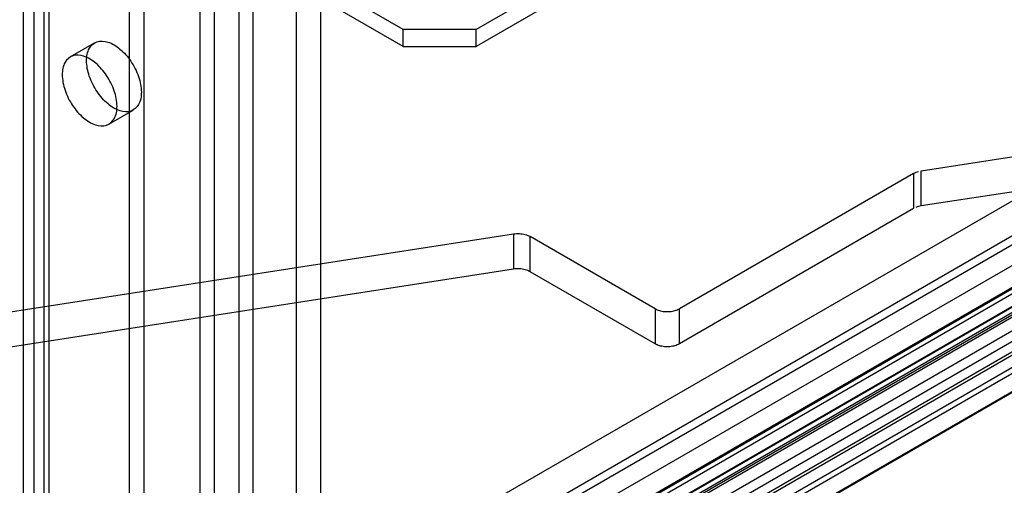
# Model space of a CAD drawing. Header units: millimetres. Extents: x 188 to 1028, y 131 to 1566.
# Tile 265 of 326: x 599 to 656, y 1131 to 1158. Entities that reach past the tile are written whole.
import ezdxf

# ---------------------------------------------------------------- set-up
doc = ezdxf.new("R2010")
doc.units = ezdxf.units.MM
doc.header["$LTSCALE"] = 110.325218
doc.layers.get('0').update_dxf_attribs({"linetype": 'CONTINUOUS'})

msp = doc.modelspace()

# ---------------------------------------------------------------- linework, layer by layer
at = {"color": 7, "linetype": 'CONTINUOUS'}
for p, q in [((609.663, 1565.991), (609.663, 633.546)), ((610.511, 633.056), (610.511, 1565.501)), ((612.774, 635.342), (612.774, 1564.195)), ((611.926, 1563.705), (611.926, 634.852)), ((616.699, 590.047), (616.699, 1546.988)), ((615.284, 589.23), (615.284, 1546.171)), ((938.257, 1338.234), (625.717, 1157.79)), ((938.257, 1337.254), (625.717, 1156.81)), ((600.046, 627.993), (600.046, 1333.86)), ((599.402, 1332.962), (599.402, 659.755)), ((600.602, 1332.962), (600.602, 659.755)), ((600.895, 1333.37), (600.895, 627.504)), ((605.562, 1328.879), (605.562, 684.373)), ((606.41, 1329.369), (606.41, 684.863)), ((627.414, 1128.315), (947.167, 1312.923)), ((947.167, 1311.698), (627.414, 1127.09)), ((631.48, 1128.09), (947.697, 1310.657)), ((947.597, 1310.667), (631.522, 1128.182)), ((632.541, 1127.641), (948.616, 1310.126)), ((948.758, 1309.881), (632.682, 1127.396)), ((632.682, 1127.151), (948.758, 1309.636)), ((949.111, 1309.024), (633.036, 1126.539)), ((630.95, 1127.498), (945.045, 1308.84)), ((946.106, 1308.228), (632.011, 1126.886)), ((632.682, 1124.947), (949.111, 1307.636)), ((948.861, 1307.661), (632.786, 1125.175)), ((947.556, 1306.003), (631.48, 1123.518)), ((631.622, 1123.273), (947.697, 1305.758)), ((948.758, 1305.309), (632.541, 1122.742)), ((948.716, 1305.217), (632.641, 1122.732)), ((621.474, 1157.79), (607.686, 1165.75)), ((621.474, 1156.81), (607.686, 1164.771)), ((621.474, 1156.81), (621.474, 1157.79)), ((625.717, 1157.79), (621.474, 1157.79)), ((625.717, 1156.81), (625.717, 1157.79)), ((602.139, 1156.198), (603.553, 1157.015)), ((621.474, 1156.81), (625.717, 1156.81)), ((604.389, 1152.301), (605.803, 1153.118)), ((651.58, 1149.587), (659.676, 1150.84)), ((626.212, 1130.152), (660.86, 1150.156)), ((651.131, 1149.438), (637.526, 1141.583)), ((651.131, 1149.438), (651.131, 1147.396)), ((651.58, 1147.546), (651.58, 1149.587)), ((659.676, 1148.798), (651.58, 1147.546)), ((660.86, 1148.114), (626.212, 1128.11)), ((651.131, 1147.396), (637.526, 1139.541)), ((564.871, 1136.173), (627.888, 1145.922)), ((627.888, 1145.922), (627.888, 1143.881)), ((628.854, 1143.731), (628.854, 1145.773)), ((636.112, 1141.583), (628.854, 1145.773)), ((629.394, 1125.865), (662.628, 1145.053)), ((627.888, 1143.881), (564.871, 1134.132)), ((636.112, 1139.541), (628.854, 1143.731)), ((664.396, 1144.032), (631.162, 1124.844)), ((636.112, 1141.583), (636.112, 1139.541)), ((637.526, 1139.541), (637.526, 1141.583))]:
    msp.add_line(p, q, dxfattribs=at)
for points, knots in [([(603.087, 1155.985), (603.087, 1156.229), (603.15, 1156.688), (603.679, 1157.166), (604.405, 1157.098), (605.088, 1156.661), (605.7, 1155.957), (606.136, 1155.096), (606.269, 1154.455), (606.269, 1154.148)], [0, 0, 0, 0, 0.130231, 0.233176, 0.344879, 0.489739, 0.658605, 0.836049, 1, 1, 1, 1]), ([(604.855, 1153.331), (604.855, 1153.637), (604.723, 1154.272), (604.293, 1155.13), (603.685, 1155.834), (603.003, 1156.276), (602.274, 1156.354), (601.736, 1155.877), (601.673, 1155.414), (601.673, 1155.168)], [0, 0, 0, 0, 0.162892, 0.338517, 0.507397, 0.652855, 0.765202, 0.869081, 1, 1, 1, 1]), ([(606.269, 1154.148), (606.269, 1153.904), (606.206, 1153.445), (605.679, 1152.967), (604.954, 1153.033), (604.269, 1153.47), (603.652, 1154.178), (603.218, 1155.043), (603.087, 1155.682), (603.087, 1155.985)], [0, 0, 0, 0, 0.13017, 0.232831, 0.344397, 0.488683, 0.65935, 0.838372, 1, 1, 1, 1]), ([(601.673, 1155.168), (601.673, 1154.864), (601.803, 1154.228), (602.234, 1153.37), (602.841, 1152.667), (603.519, 1152.227), (604.246, 1152.143), (604.79, 1152.619), (604.855, 1153.085), (604.855, 1153.331)], [0, 0, 0, 0, 0.162131, 0.339201, 0.507548, 0.651229, 0.764083, 0.868455, 1, 1, 1, 1]), ([(627.888, 1145.922), (628.002, 1145.94), (628.233, 1145.951), (628.562, 1145.902), (628.766, 1145.824), (628.854, 1145.773)], [0, 0, 0, 0, 0.348913, 0.690931, 1, 1, 1, 1]), ([(628.854, 1143.731), (628.766, 1143.782), (628.562, 1143.861), (628.233, 1143.91), (628.002, 1143.898), (627.888, 1143.881)], [0, 0, 0, 0, 0.309069, 0.651087, 1, 1, 1, 1]), ([(636.112, 1141.583), (636.191, 1141.537), (636.372, 1141.464), (636.665, 1141.411), (636.972, 1141.411), (637.266, 1141.464), (637.446, 1141.537), (637.526, 1141.583)], [0, 0, 0, 0, 0.187717, 0.393745, 0.606295, 0.812308, 1, 1, 1, 1]), ([(637.526, 1139.541), (637.446, 1139.495), (637.266, 1139.423), (636.972, 1139.37), (636.665, 1139.37), (636.372, 1139.423), (636.191, 1139.495), (636.112, 1139.541)], [0, 0, 0, 0, 0.187717, 0.393744, 0.606294, 0.812307, 1, 1, 1, 1])]:
    msp.add_open_spline(points, degree=3, knots=knots, dxfattribs=at)
for points in [[(651.131, 1149.438), (651.22, 1149.489), (651.315, 1149.537), (651.416, 1149.553)], [(651.58, 1147.546), (651.472, 1147.529), (651.359, 1147.515), (651.265, 1147.461)]]:
    msp.add_open_spline(points, degree=3, dxfattribs=at)

doc.saveas('drawing.dxf')
